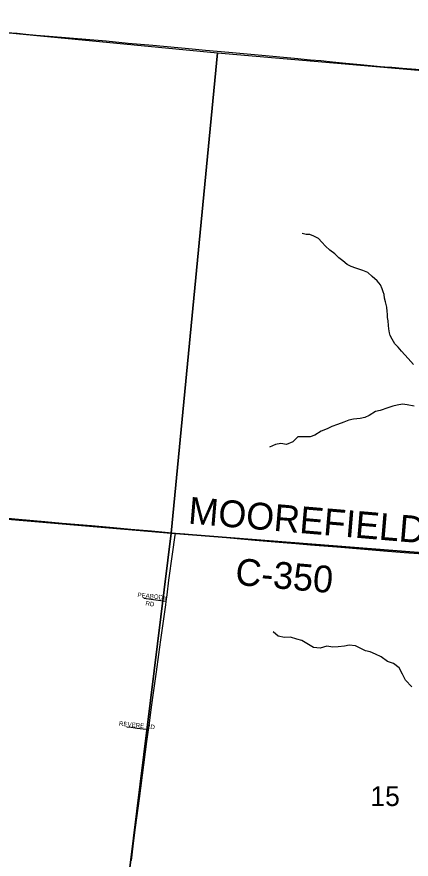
# Model space of a CAD drawing. Extents: x 1410790 to 1770854, y 566777 to 831614.
# Drawn here: x 1615685 to 1620096, y 725175 to 734596 of the extents above; entities that cross this region are included whole.
import ezdxf

# ---------------------------------------------------------------- set-up
doc = ezdxf.new("R2010")
doc.units = 0
for name, color, linetype in [('GM_X_County_Road', 7, 'Continuous'), ('GM_X_County_Road_Text', 7, 'Continuous'), ('GM_X_Minor_River', 7, 'Continuous'), ('GM_X_Section', 7, 'Continuous'), ('GM_X_Section_Text', 7, 'Continuous'), ('GM_X_Township_Road', 7, 'Continuous'), ('GM_X_Township_Subdivision', 7, 'Continuous'), ('GM_X_Township_Subdivision_Text', 7, 'Continuous')]:
    doc.layers.add(name, color=color, linetype=linetype)

msp = doc.modelspace()

# ---------------------------------------------------------------- linework, layer by layer
at = {"layer": 'GM_X_County_Road'}
for points in [[(1614732.6, 729061.7), (1614754.4, 729059.8), (1614885.3, 729049.3), (1615081.4, 729032.7), (1615325.8, 729011.2), (1615506.1, 728995.6), (1615702.1, 728977.9), (1615996.3, 728952), (1616192.4, 728934.8), (1616519.3, 728906.5), (1616764.4, 728884.6), (1616960.4, 728866.8), (1617189.2, 728846.4), (1617460.1, 728822.3)], [(1617460.1, 728822.3), (1617565, 728813), (1618071.7, 728768.9), (1618349.5, 728744.4), (1618709, 728712.4), (1618807, 728704), (1618970.6, 728691.1), (1619264.9, 728667.2), (1619575.5, 728641.1), (1619788.1, 728624.2), (1620017, 728606.1), (1620229.5, 728588.9)]]:
    msp.add_lwpolyline(points, dxfattribs=at)
at = {"layer": 'GM_X_Minor_River'}
for points in [[(1619989.2, 730856.6), (1619949.6, 730899.9), (1619911.9, 730940.2), (1619882.3, 730990.5), (1619862.7, 731030.7), (1619854.9, 731062.7), (1619847.2, 731106.8), (1619841.5, 731142.9), (1619837.9, 731194.9), (1619832.2, 731235), (1619830.4, 731269.1), (1619828.6, 731299.1), (1619825, 731349.2), (1619809.5, 731409.3), (1619797.8, 731449.4), (1619792.1, 731489.5), (1619782.3, 731519.6), (1619772.6, 731553.7), (1619752.9, 731597.9), (1619717.3, 731644.1), (1619657.7, 731692.6), (1619612.1, 731734.9), (1619556.3, 731757.3), (1619522.5, 731771.6), (1619478.6, 731783.9), (1619424.8, 731802.3), (1619381, 731824.6), (1619331.4, 731867), (1619285.7, 731901.3), (1619240.1, 731943.7), (1619184.5, 731988.1), (1619138.9, 732030.4), (1619095.2, 732074.8), (1619057.6, 732115), (1619007.9, 732143.4), (1618962, 732161.8), (1618920.1, 732162), (1618878.2, 732172.3)], [(1620121, 730705.8), (1620063.7, 730776.3), (1619989.2, 730856.6)], [(1620129.1, 730243.1), (1620051.2, 730255.8), (1619999.3, 730262.2), (1619939.3, 730254.7), (1619889.3, 730243.1), (1619835.2, 730223.5), (1619749, 730194.2), (1619696.9, 730180.6), (1619626.6, 730139.1), (1619576.4, 730113.4), (1619524.4, 730103.9), (1619452.4, 730096.4), (1619398.4, 730086.9), (1619342.2, 730063.3), (1619270.1, 730037.9), (1619209.9, 730014.3), (1619155.7, 729988.7), (1619089.6, 729961.2), (1619017.2, 729917.8), (1618967.1, 729900.2), (1618895.2, 729898.7), (1618829.3, 729899.3), (1618770.8, 729841.7), (1618700.6, 729814.2), (1618636.8, 729824.7), (1618578.7, 729811.2), (1618512.5, 729783.7)], [(1620104.1, 727101.3), (1620030.8, 727176), (1619997.4, 727244.4), (1619960.1, 727316.8), (1619898.5, 727365.4), (1619830.8, 727385.9), (1619759.3, 727438.6), (1619697.6, 727467.1), (1619637.9, 727493.6), (1619584, 727506.1), (1619472.6, 727563.1), (1619402.7, 727569.7), (1619350.7, 727558.1), (1619280.6, 727548.6), (1619220.7, 727547.1), (1619150.8, 727555.7), (1619076.7, 727536.3), (1619004.8, 727540.8), (1618929.3, 727585.5), (1618871.6, 727620), (1618817.8, 727636.5), (1618746.1, 727657.1), (1618678.1, 727655.7), (1618606.3, 727668.2), (1618550.7, 727716.8)]]:
    msp.add_lwpolyline(points, dxfattribs=at)
at = {"layer": 'GM_X_Section'}
for points in [[(1612490.5, 734715.9), (1617927.9, 734195), (1617412.2, 728821.7), (1611964, 729288.4)], [(1617927.9, 734195), (1623291.2, 733730.6), (1622799.6, 728398.7), (1617412.2, 728821.7)], [(1617412.2, 728821.7), (1616759.9, 723538.1), (1611453.4, 723988.8), (1611964, 729288.4)], [(1622799.6, 728398.7), (1622271.9, 723052.6), (1616759.9, 723538.1), (1617412.2, 728821.7)]]:
    msp.add_lwpolyline(points, close=True, dxfattribs=at)
at = {"layer": 'GM_X_Township_Road'}
for points in [[(1615573, 734422.4), (1615689.8, 734412.1), (1615785.3, 734402.7), (1615899.5, 734392.1), (1616046.5, 734378.9), (1616684, 734325.8), (1616929, 734303.1), (1617206.7, 734277.6), (1617647.7, 734237.4), (1617794.8, 734224.7), (1618056.1, 734200.1), (1618301.1, 734177.9), (1618464.5, 734163.6), (1618791.2, 734132.3), (1618970.7, 734115.8), (1619085.1, 734106), (1619215.8, 734093.3), (1619364, 734079.2), (1619527.2, 734062.2), (1619754.4, 734041.4), (1619852.5, 734033.2), (1619879, 734031.2)], [(1619879, 734031.2), (1619999.6, 734021.8), (1620146.8, 734010.2), (1620342.9, 733993.1), (1620604.2, 733968.7), (1620816.6, 733950.1), (1621012.8, 733933.1), (1621307, 733909.1), (1621473, 733894.4)], [(1617355.6, 728057.6), (1617365.3, 728132), (1617386, 728294.9), (1617427.3, 728587.5), (1617456.8, 728799.3), (1617460.1, 728822.3)], [(1617157, 726620.2), (1617163.4, 726669.1), (1617188.6, 726847.3), (1617211, 727009.8), (1617246, 727270.2), (1617273.4, 727465.3), (1617296.5, 727627.8), (1617332.8, 727888), (1617350.5, 728018.1), (1617355.6, 728057.6)], [(1616965.6, 725160.1), (1616995.1, 725384.3), (1617013.6, 725530.2), (1617057, 725855.4), (1617104.9, 726229.8), (1617139.7, 726490.1), (1617157, 726620.2)]]:
    msp.add_lwpolyline(points, dxfattribs=at)
at = {"layer": 'GM_X_Township_Subdivision'}
for points in [[(1617355.6, 728057.6), (1617322.5, 728061.8), (1617106.5, 728089.6)], [(1617157, 726620.2), (1617129.9, 726624), (1617030.9, 726637.9), (1616964.8, 726647.1), (1616915.1, 726652.5)]]:
    msp.add_lwpolyline(points, dxfattribs=at)

# ---------------------------------------------------------------- texts
at = {"layer": 'GM_X_County_Road_Text'}
for s, rotation, p in [('MOOREFIELD RD', 355.18036, (1617595.6, 728929.1)), ('C-350', 355.0571, (1618120.4, 728244.3))]:
    msp.add_text(s, height=300, rotation=rotation, dxfattribs=at).set_placement(p)
at = {"layer": 'GM_X_Section_Text'}
msp.add_text('15', height=221, rotation=0.00001, dxfattribs=at).set_placement((1619640.1, 725769.8))
at = {"layer": 'GM_X_Township_Subdivision_Text'}
for s, rotation, p in [('PEABODY', 353.94566, (1617031.9, 728108.1)), ('RD', 351.03269, (1617120.3, 728015.1)), ('REVERE RD', 354.06625, (1616825.1, 726669.2))]:
    msp.add_text(s, height=50, rotation=rotation, dxfattribs=at).set_placement(p)

doc.saveas('drawing.dxf')
